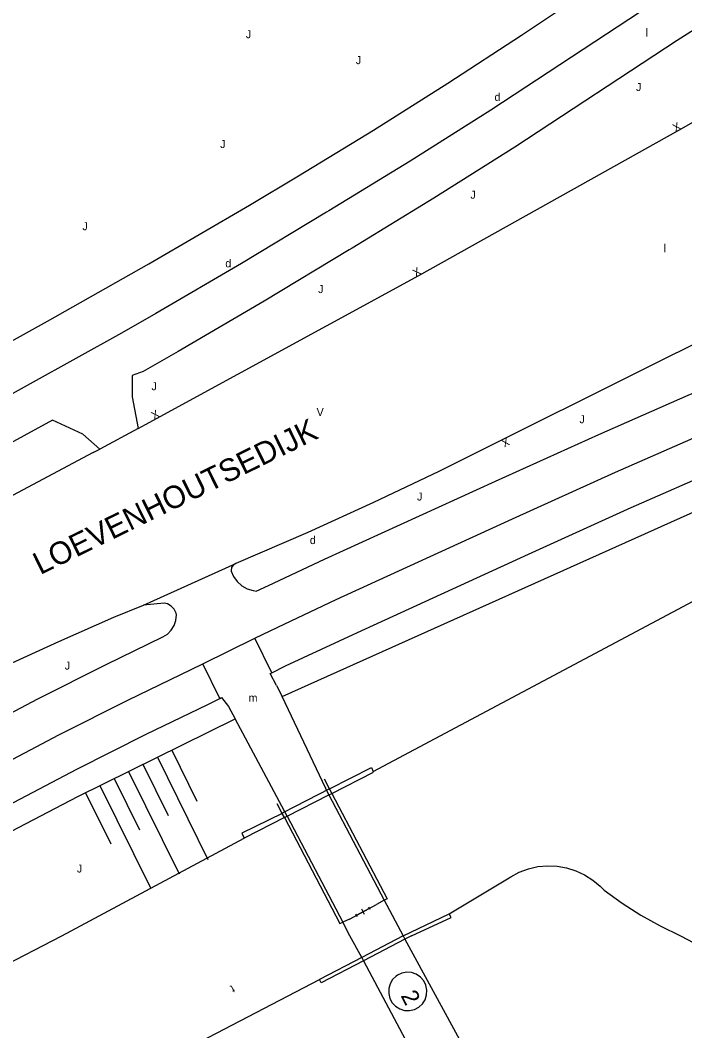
# Model space of a CAD drawing. Extents: x 134999 to 136502, y 457398 to 459002.
# Drawn here: x 136119.3 to 136160.8, y 457794.1 to 457857.2 of the extents above; entities that cross this region are included whole.
import ezdxf

# ---------------------------------------------------------------- set-up
doc = ezdxf.new("R2010")
doc.units = 0
for name, color, linetype in [('RI_DGTB_18', 7, 'Continuous'), ('RI_DGTB_21', 7, 'Continuous'), ('RI_DGTB_29', 7, 'Continuous'), ('RI_DGTB_30', 7, 'Continuous'), ('RI_DGTB_31', 7, 'Continuous'), ('RI_DGTB_36', 7, 'Continuous'), ('RI_DGTB_37', 7, 'Continuous'), ('RI_DGTB_43', 7, 'Continuous'), ('RI_DGTB_48', 7, 'Continuous'), ('RI_DGTB_49', 7, 'Continuous'), ('RI_DGTB_53', 7, 'Continuous'), ('RI_DGTB_54', 7, 'Continuous'), ('RI_DGTB_55', 7, 'Continuous'), ('RI_DGTB_58', 7, 'Continuous')]:
    doc.layers.add(name, color=color, linetype=linetype)

msp = doc.modelspace()

# ---------------------------------------------------------------- linework, layer by layer
at = {"layer": 'RI_DGTB_18'}
for p, q in [((136128.72, 457811.592), (136130.3, 457808.395)), ((136128.72, 457811.592), (136130.3, 457808.395)), ((136127.824, 457811.149), (136130.982, 457804.756)), ((136127.824, 457811.149), (136130.982, 457804.756)), ((136126.927, 457810.706), (136128.506, 457807.509)), ((136126.927, 457810.706), (136128.506, 457807.509)), ((136125.134, 457809.82), (136126.713, 457806.623)), ((136125.134, 457809.82), (136126.713, 457806.623)), ((136126.031, 457810.263), (136129.189, 457803.87)), ((136126.031, 457810.263), (136129.189, 457803.87)), ((136124.238, 457809.377), (136127.396, 457802.984)), ((136124.238, 457809.377), (136127.396, 457802.984)), ((136123.341, 457808.934), (136124.92, 457805.738)), ((136123.341, 457808.934), (136124.92, 457805.738))]:
    msp.add_line(p, q, dxfattribs=at)
for points in [[(136135.62, 457814.943), (136171.214, 457830.906), (136171.94, 457831.128), (136172.685, 457831.272), (136173.441, 457831.337), (136174.2, 457831.323), (136174.953, 457831.228), (136175.693, 457831.055), (136176.409, 457830.805), (136177.096, 457830.481), (136177.744, 457830.087), (136178.348, 457829.627), (136178.675, 457829.331), (136191.831, 457811.61)], [(136135.62, 457814.943), (136171.214, 457830.906), (136171.94, 457831.128), (136172.685, 457831.272), (136173.441, 457831.337), (136174.2, 457831.323), (136174.953, 457831.228), (136175.693, 457831.055), (136176.409, 457830.805), (136177.096, 457830.481), (136177.744, 457830.087), (136178.348, 457829.627), (136178.675, 457829.331), (136191.831, 457811.61)], [(136106.177, 457800), (136122.86, 457808.697), (136132.677, 457813.546)], [(136106.177, 457800), (136122.86, 457808.697), (136132.677, 457813.546)]]:
    msp.add_lwpolyline(points, dxfattribs=at)
at = {"layer": 'RI_DGTB_21'}
msp.add_lwpolyline([(136142.736, 457797.473), (136142.516, 457797.256), (136142.359, 457796.99), (136142.275, 457796.693), (136142.27, 457796.384), (136142.344, 457796.084), (136142.493, 457795.813), (136142.705, 457795.589), (136142.968, 457795.426), (136143.264, 457795.337), (136143.573, 457795.326), (136143.874, 457795.394), (136144.148, 457795.537), (136144.376, 457795.745), (136144.544, 457796.005), (136144.639, 457796.299), (136144.656, 457796.608), (136144.594, 457796.91), (136144.456, 457797.187), (136144.252, 457797.419), (136143.996, 457797.591), (136143.704, 457797.693), (136143.396, 457797.716), (136143.092, 457797.659), (136142.813, 457797.527), (136142.736, 457797.473)], dxfattribs=at)
at = {"layer": 'RI_DGTB_48'}
for p, q in [((136141.993, 457802.212), (136141.515, 457801.95)), ((136141.993, 457802.212), (136141.515, 457801.95)), ((136139.832, 457801.036), (136141.515, 457801.95)), ((136139.832, 457801.036), (136141.515, 457801.95)), ((136140.271, 457801.275), (136141.075, 457801.712)), ((136140.271, 457801.275), (136141.075, 457801.712)), ((136140.76, 457801.332), (136140.585, 457801.654)), ((136140.76, 457801.332), (136140.585, 457801.654)), ((136141.119, 457801.631), (136141.031, 457801.792)), ((136141.119, 457801.631), (136141.031, 457801.792)), ((136139.832, 457801.036), (136139.397, 457800.846)), ((136139.832, 457801.036), (136139.397, 457800.846)), ((136140.315, 457801.194), (136140.227, 457801.355)), ((136140.315, 457801.194), (136140.227, 457801.355))]:
    msp.add_line(p, q, dxfattribs=at)
at = {"layer": 'RI_DGTB_49'}
for p, q in [((136138.569, 457809.181), (136138.258, 457809.775)), ((136138.569, 457809.181), (136138.258, 457809.775)), ((136135.629, 457807.644), (136135.317, 457808.239)), ((136135.629, 457807.644), (136135.317, 457808.239)), ((136135.761, 457807.383), (136135.629, 457807.644)), ((136135.761, 457807.383), (136135.629, 457807.644))]:
    msp.add_line(p, q, dxfattribs=at)
for points in [[(136138.722, 457808.89), (136138.607, 457809.112), (136138.569, 457809.181)], [(136138.722, 457808.89), (136138.607, 457809.112), (136138.569, 457809.181)], [(136138.722, 457808.89), (136142.177, 457802.313), (136141.993, 457802.212)], [(136138.722, 457808.89), (136142.177, 457802.313), (136141.993, 457802.212)], [(136135.761, 457807.383), (136139.222, 457800.769), (136139.397, 457800.846)], [(136135.761, 457807.383), (136139.222, 457800.769), (136139.397, 457800.846)]]:
    msp.add_lwpolyline(points, dxfattribs=at)
at = {"layer": 'RI_DGTB_53'}
for p, q in [((136126.618, 457831.683), (136127.081, 457831.933)), ((136126.618, 457831.683), (136127.081, 457831.933)), ((136123.818, 457830.173), (136124.234, 457830.397)), ((136123.818, 457830.173), (136124.234, 457830.397)), ((136137.23, 457825.18), (136132.731, 457823.258)), ((136137.23, 457825.18), (136132.731, 457823.258)), ((136128.247, 457820.779), (136126.964, 457820.656)), ((136128.247, 457820.779), (136126.964, 457820.656)), ((136134.973, 457816.429), (136133.92, 457818.583)), ((136134.973, 457816.429), (136133.92, 457818.583)), ((136131.725, 457814.819), (136130.668, 457816.992)), ((136131.725, 457814.819), (136130.668, 457816.992))]:
    msp.add_line(p, q, dxfattribs=at)
for points in [[(136163.477, 457861.333), (136158.729, 457858.188), (136148.647, 457851.563)], [(136165.012, 457858.932), (136160.287, 457855.925), (136150.142, 457849.258)], [(136148.647, 457851.563), (136143.611, 457848.385), (136138.534, 457845.276), (136138.385, 457845.186)], [(136150.142, 457849.258), (136145.091, 457846.07), (136139.998, 457842.951), (136139.81, 457842.837)], [(136138.385, 457845.186), (136133.076, 457841.99), (136127.726, 457838.863), (136125.584, 457837.636)], [(136139.81, 457842.837), (136134.486, 457839.632), (136129.121, 457836.496), (136126.948, 457835.251)], [(136133.988, 457821.527), (136134.759, 457821.878), (136138.272, 457823.51), (136148.94, 457828.392), (136155.387, 457831.309), (136160.976, 457833.763), (136170.286, 457837.623), (136179.561, 457841.444), (136180.424, 457842.154)], [(136133.92, 457818.583), (136135.338, 457819.277), (136138.997, 457820.997), (136150.011, 457826.037), (136156.44, 457828.946), (136161.991, 457831.383), (136171.275, 457835.233), (136180.547, 457839.052)], [(136134.973, 457816.429), (136135.832, 457816.848), (136140.314, 457818.944), (136151.011, 457823.839), (136157.423, 457826.74), (136162.939, 457829.162), (136172.197, 457833.001), (136185.249, 457838.377)], [(136125.584, 457837.636), (136111.298, 457829.716), (136103.251, 457825.548), (136103.213, 457825.625)], [(136126.948, 457835.251), (136126.253, 457835.001), (136126.256, 457833.653), (136126.618, 457831.683)], [(136126.948, 457835.251), (136126.253, 457835.001), (136126.256, 457833.653), (136126.618, 457831.683)], [(136124.234, 457830.397), (136123.168, 457831.318), (136121.283, 457832.199), (136112.534, 457827.426), (136108.895, 457825.486), (136106.059, 457823.971)], [(136124.234, 457830.397), (136123.168, 457831.318), (136121.283, 457832.199), (136112.534, 457827.426), (136108.895, 457825.486), (136106.059, 457823.971)], [(136132.731, 457823.258), (136132.568, 457823.155), (136132.461, 457822.996), (136132.426, 457822.807), (136132.428, 457822.777)], [(136132.731, 457823.258), (136132.568, 457823.155), (136132.461, 457822.996), (136132.426, 457822.807), (136132.428, 457822.777)], [(136132.428, 457822.777), (136132.587, 457822.428), (136132.815, 457822.119), (136133.101, 457821.864), (136133.434, 457821.674), (136133.799, 457821.557), (136133.988, 457821.527)], [(136132.428, 457822.777), (136132.587, 457822.428), (136132.815, 457822.119), (136133.101, 457821.864), (136133.434, 457821.674), (136133.799, 457821.557), (136133.988, 457821.527)], [(136129.004, 457820.154), (136128.881, 457820.397), (136128.693, 457820.592), (136128.456, 457820.726), (136128.247, 457820.779)], [(136129.004, 457820.154), (136128.881, 457820.397), (136128.693, 457820.592), (136128.456, 457820.726), (136128.247, 457820.779)], [(136128.157, 457818.664), (136128.449, 457818.841), (136128.692, 457819.08), (136128.873, 457819.369), (136128.982, 457819.693), (136129.012, 457820.033), (136129.004, 457820.154)], [(136128.157, 457818.664), (136128.449, 457818.841), (136128.692, 457819.08), (136128.873, 457819.369), (136128.982, 457819.693), (136129.012, 457820.033), (136129.004, 457820.154)], [(136116.136, 457812.568), (136120.359, 457814.791), (136124.618, 457816.943), (136128.157, 457818.664)], [(136116.136, 457812.568), (136120.359, 457814.791), (136124.618, 457816.943), (136128.157, 457818.664)], [(136130.668, 457816.992), (136133.92, 457818.583)], [(136130.668, 457816.992), (136133.92, 457818.583)], [(136129.93, 457816.631), (136130.668, 457816.992)], [(136129.93, 457816.631), (136130.668, 457816.992)], [(136117.358, 457810.273), (136121.676, 457812.541), (136126.031, 457814.738), (136129.93, 457816.631)], [(136117.358, 457810.273), (136121.676, 457812.541), (136126.031, 457814.738), (136129.93, 457816.631)], [(136135.273, 457815.62), (136134.869, 457816.378), (136134.973, 457816.429)], [(136135.273, 457815.62), (136134.869, 457816.378), (136134.973, 457816.429)], [(136130.972, 457814.446), (136131.725, 457814.819)], [(136130.972, 457814.446), (136131.725, 457814.819)], [(136131.725, 457814.819), (136131.838, 457814.875), (136132.277, 457814.32)], [(136131.725, 457814.819), (136131.838, 457814.875), (136132.277, 457814.32)], [(136118.495, 457808.136), (136122.796, 457810.395), (136127.133, 457812.583), (136130.972, 457814.446)], [(136118.495, 457808.136), (136122.796, 457810.395), (136127.133, 457812.583), (136130.972, 457814.446)]]:
    msp.add_lwpolyline(points, dxfattribs=at)
at = {"layer": 'RI_DGTB_54'}
for p, q in [((136126.618, 457831.683), (136124.234, 457830.397)), ((136126.618, 457831.683), (136124.234, 457830.397)), ((136123.818, 457830.173), (136114.29, 457825.13)), ((136123.818, 457830.173), (136114.29, 457825.13)), ((136126.964, 457820.656), (136132.731, 457823.258)), ((136126.964, 457820.656), (136132.731, 457823.258)), ((136135.273, 457815.62), (136135.62, 457814.943)), ((136135.273, 457815.62), (136135.62, 457814.943)), ((136138.533, 457808.794), (136135.62, 457814.943)), ((136138.533, 457808.794), (136135.62, 457814.943)), ((136132.277, 457814.32), (136132.677, 457813.546)), ((136132.277, 457814.32), (136132.677, 457813.546)), ((136135.935, 457807.471), (136132.677, 457813.546)), ((136135.935, 457807.471), (136132.677, 457813.546)), ((136138.533, 457808.794), (136141.993, 457802.212)), ((136138.533, 457808.794), (136141.993, 457802.212)), ((136135.935, 457807.471), (136139.397, 457800.846)), ((136135.935, 457807.471), (136139.397, 457800.846)), ((136141.993, 457802.212), (136143.178, 457800)), ((136141.993, 457802.212), (136143.178, 457800)), ((136139.839, 457800), (136139.397, 457800.846)), ((136139.839, 457800), (136139.397, 457800.846)), ((136140.587, 457798.632), (136139.839, 457800)), ((136140.587, 457798.632), (136140.698, 457798.436))]:
    msp.add_line(p, q, dxfattribs=at)
for points in [[(136111.14, 457833.13), (136114.319, 457834.709), (136114.606, 457834.866), (136120.967, 457838.385), (136127.289, 457841.974), (136133.571, 457845.632), (136136.64, 457847.456), (136141.323, 457850.316), (136145.965, 457853.245), (136150.563, 457856.241), (136155.117, 457859.303), (136163.273, 457864.92)], [(136127.081, 457831.933), (136144.158, 457841.248), (136160.395, 457850.314), (136171.374, 457856.578)], [(136178.366, 457845.438), (136149.434, 457831.021), (136145.401, 457829.002), (136141.332, 457827.055), (136137.23, 457825.18)], [(136086.028, 457800), (136110.037, 457812.625), (136111.549, 457813.435), (136114.886, 457815.157), (136118.258, 457816.807), (136121.664, 457818.384), (136125.103, 457819.889), (136126.964, 457820.656)], [(136086.028, 457800), (136110.037, 457812.625), (136111.549, 457813.435), (136114.886, 457815.157), (136118.258, 457816.807), (136121.664, 457818.384), (136125.103, 457819.889), (136126.964, 457820.656)]]:
    msp.add_lwpolyline(points, dxfattribs=at)
at = {"layer": 'RI_DGTB_55'}
msp.add_line((136143.178, 457800), (136143.289, 457799.785), dxfattribs=at)
for points in [[(136143.289, 457799.785), (136150.614, 457786.336), (136152.304, 457787.196)], [(136140.698, 457798.436), (136146.252, 457787.974), (136147.217, 457786.224), (136147.401, 457785.768), (136147.51, 457785.285), (136147.54, 457784.79), (136147.49, 457784.298), (136147.362, 457783.82), (136147.159, 457783.368), (136146.885, 457782.955), (136146.549, 457782.592), (136142.831, 457780.146)]]:
    msp.add_lwpolyline(points, dxfattribs=at)
at = {"layer": 'RI_DGTB_58'}
for p, q in [((136138.569, 457809.181), (136135.711, 457807.686)), ((136138.569, 457809.181), (136135.711, 457807.686)), ((136135.935, 457807.471), (136138.533, 457808.794)), ((136135.935, 457807.471), (136138.533, 457808.794)), ((136138.533, 457808.794), (136138.722, 457808.89)), ((136138.533, 457808.794), (136138.722, 457808.89)), ((136135.761, 457807.383), (136133.236, 457806.102)), ((136135.761, 457807.383), (136133.236, 457806.102)), ((136135.711, 457807.686), (136135.629, 457807.644)), ((136135.711, 457807.686), (136135.629, 457807.644)), ((136135.761, 457807.383), (136135.935, 457807.471)), ((136135.761, 457807.383), (136135.935, 457807.471)), ((136121.852, 457800), (136133.236, 457806.102)), ((136121.852, 457800), (136133.236, 457806.102)), ((136143.178, 457800), (136146.048, 457801.367)), ((136143.178, 457800), (136146.048, 457801.367)), ((136078.46, 457777.349), (136121.852, 457800)), ((136143.178, 457800), (136140.587, 457798.632)), ((136143.289, 457799.785), (136140.698, 457798.436)), ((136143.705, 457800), (136143.289, 457799.785)), ((136140.587, 457798.632), (136137.947, 457797.26)), ((136083.027, 457768.696), (136137.947, 457797.26))]:
    msp.add_line(p, q, dxfattribs=at)
for points in [[(136141.302, 457810.261), (136169.341, 457825.191), (136170.075, 457825.344), (136170.82, 457825.418), (136171.57, 457825.412), (136172.314, 457825.326), (136173.045, 457825.161), (136173.754, 457824.92), (136174.434, 457824.604), (136175.076, 457824.217), (136175.673, 457823.765), (136175.736, 457823.711), (136191.792, 457811.585), (136191.831, 457811.61)], [(136141.302, 457810.261), (136169.341, 457825.191), (136170.075, 457825.344), (136170.82, 457825.418), (136171.57, 457825.412), (136172.314, 457825.326), (136173.045, 457825.161), (136173.754, 457824.92), (136174.434, 457824.604), (136175.076, 457824.217), (136175.673, 457823.765), (136175.736, 457823.711), (136191.792, 457811.585), (136191.831, 457811.61)], [(136138.569, 457809.181), (136141.205, 457810.5), (136141.302, 457810.261)], [(136138.569, 457809.181), (136141.205, 457810.5), (136141.302, 457810.261)], [(136138.722, 457808.89), (136141.319, 457810.22), (136141.302, 457810.261)], [(136138.722, 457808.89), (136141.319, 457810.22), (136141.302, 457810.261)], [(136135.629, 457807.644), (136133.102, 457806.406), (136133.236, 457806.102)], [(136135.629, 457807.644), (136133.102, 457806.406), (136133.236, 457806.102)], [(136146.048, 457801.367), (136149.891, 457803.683), (136150.425, 457803.967), (136150.992, 457804.178), (136151.581, 457804.313), (136152.184, 457804.369), (136152.788, 457804.345), (136153.384, 457804.241), (136153.961, 457804.06), (136154.509, 457803.804), (136155.019, 457803.479), (136155.481, 457803.089), (136155.724, 457802.836), (136156.85, 457802.027), (136158.021, 457801.284), (136159.233, 457800.61), (136160.497, 457800)], [(136146.048, 457801.367), (136149.891, 457803.683), (136150.425, 457803.967), (136150.992, 457804.178), (136151.581, 457804.313), (136152.184, 457804.369), (136152.788, 457804.345), (136153.384, 457804.241), (136153.961, 457804.06), (136154.509, 457803.804), (136155.019, 457803.479), (136155.481, 457803.089), (136155.724, 457802.836), (136156.85, 457802.027), (136158.021, 457801.284), (136159.233, 457800.61), (136160.497, 457800)], [(136143.705, 457800), (136146.171, 457801.139), (136146.048, 457801.367)], [(136143.705, 457800), (136146.171, 457801.139), (136146.048, 457801.367)], [(136160.497, 457800), (136162.121, 457799.143), (136163.78, 457798.358), (136165.4, 457797.674), (136166.597, 457797.179), (136167.822, 457796.76), (136169.071, 457796.416), (136170.339, 457796.151), (136171.62, 457795.964), (136171.851, 457795.939), (136174.651, 457795.725)], [(136140.698, 457798.436), (136138.051, 457797.06), (136137.947, 457797.26)]]:
    msp.add_lwpolyline(points, dxfattribs=at)

# ---------------------------------------------------------------- texts
at = {"layer": 'RI_DGTB_29'}
for p in [(136148.88, 457852.14), (136132.07, 457841.75)]:
    msp.add_text('d', height=0.5, rotation=359.99963, dxfattribs=at).set_placement(p)
msp.add_text('d', height=0.5, dxfattribs=at).set_placement((136137.349, 457824.463))
msp.add_text('d', height=0.5, dxfattribs=at).set_placement((136137.349, 457824.463))
at = {"layer": 'RI_DGTB_30'}
for rotation, p in [(28.36658, (136160.175, 457850.195)), (31.36646, (136143.961, 457841.127)), (28.36658, (136127.615, 457832.226)), (28.36658, (136127.615, 457832.226)), (206.36638, (136149.658, 457831.133)), (206.36638, (136149.658, 457831.133))]:
    msp.add_text('X', height=0.499, rotation=rotation, dxfattribs=at).set_placement(p)
msp.add_text('V', height=0.5, dxfattribs=at).set_placement((136137.769, 457832.46))
msp.add_text('V', height=0.5, dxfattribs=at).set_placement((136137.769, 457832.46))
at = {"layer": 'RI_DGTB_31'}
for p in [(136133.35, 457856.063), (136140.217, 457854.443), (136157.714, 457852.763), (136131.749, 457849.201), (136147.37, 457846.034), (136123.141, 457844.068), (136137.864, 457840.142), (136127.456, 457834.07), (136127.456, 457834.07), (136122.801, 457803.948), (136122.801, 457803.948)]:
    msp.add_text('J', height=0.5, dxfattribs=at).set_placement(p)
for p in [(136154.181, 457832.012), (136154.181, 457832.012), (136144.041, 457827.182), (136144.041, 457827.182), (136122.041, 457816.622), (136122.041, 457816.622)]:
    msp.add_text('J', height=0.5, rotation=359.99973, dxfattribs=at).set_placement(p)
at = {"layer": 'RI_DGTB_36'}
msp.add_text('2', height=1.054, rotation=297.4569, dxfattribs=at).set_placement((136142.999, 457796.259))
at = {"layer": 'RI_DGTB_37'}
msp.add_text('LOEVENHOUTSEDIJK', height=1.4, rotation=26.18964, dxfattribs=at).set_placement((136120.506, 457822.517))
msp.add_text('LOEVENHOUTSEDIJK', height=1.4, rotation=26.18964, dxfattribs=at).set_placement((136120.506, 457822.517))
msp.add_text('LOEVENHOUTSEDIJK', height=1.4, rotation=26.18964, dxfattribs=at).set_placement((136120.506, 457822.517))
msp.add_text('LOEVENHOUTSEDIJK', height=1.4, rotation=26.18964, dxfattribs=at).set_placement((136120.506, 457822.517))
msp.add_text('LOEVENHOUTSEDIJK', height=1.4, rotation=26.18964, dxfattribs=at).set_placement((136120.506, 457822.517))
msp.add_text('LOEVENHOUTSEDIJK', height=1.4, rotation=26.18964, dxfattribs=at).set_placement((136120.506, 457822.517))
at = {"layer": 'RI_DGTB_43'}
for s, p in [('l', (136158.316, 457856.167)), ('l', (136159.449, 457842.696)), ('m', (136133.52, 457814.612)), ('m', (136133.52, 457814.612))]:
    msp.add_text(s, height=0.5, dxfattribs=at).set_placement(p)
msp.add_text('t', height=0.5, rotation=207.21957, dxfattribs=at).set_placement((136132.498, 457796.933))

doc.saveas('drawing.dxf')
